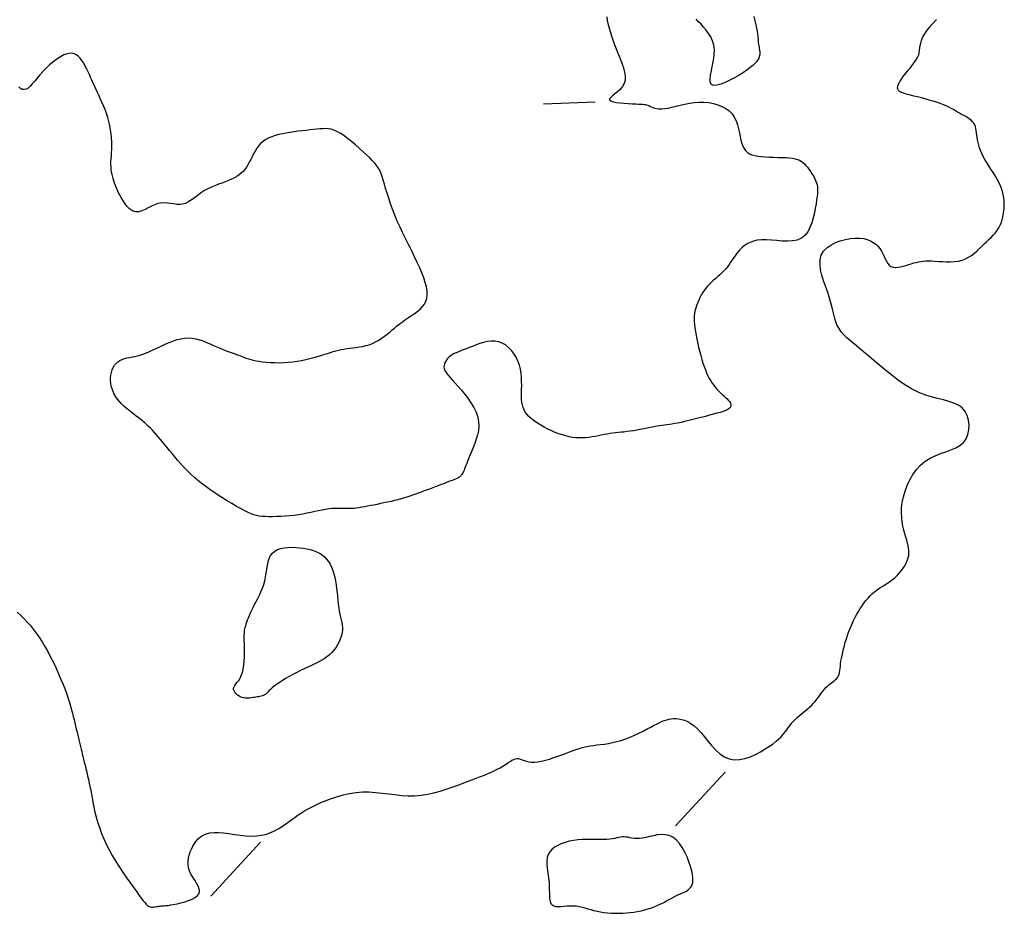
# Model space of a CAD drawing. Header units: millimetres. Extents: x 32690613 to 32693367, y 5343692 to 5344708.
# Tile 676 of 1009: x 32692916 to 32692935, y 5344531 to 5344549. Entities that reach past the tile are written whole.
import ezdxf

# ---------------------------------------------------------------- set-up
doc = ezdxf.new("R2010")
doc.units = ezdxf.units.MM
doc.header["$LTSCALE"] = 20
doc.layers.add('02-DGM_HL_491.00', color=62, linetype='Continuous')

msp = doc.modelspace()

# ---------------------------------------------------------------- linework, layer by layer
at = {"layer": '02-DGM_HL_491.00', "elevation": 491, "flags": 128}
for points in [[(32692915.964, 5344537.128), (32692916.03, 5344537.069), (32692916.094, 5344537.008), (32692916.156, 5344536.943), (32692916.216, 5344536.876), (32692916.275, 5344536.804), (32692916.333, 5344536.728), (32692916.39, 5344536.647), (32692916.446, 5344536.561), (32692916.502, 5344536.468), (32692916.557, 5344536.369), (32692916.612, 5344536.264), (32692916.665, 5344536.157), (32692916.716, 5344536.049), (32692916.765, 5344535.941), (32692916.81, 5344535.835), (32692916.852, 5344535.733), (32692916.889, 5344535.637), (32692916.922, 5344535.548), (32692916.95, 5344535.466), (32692916.974, 5344535.39), (32692916.995, 5344535.318), (32692917.014, 5344535.25), (32692917.031, 5344535.185), (32692917.047, 5344535.122), (32692917.062, 5344535.06), (32692917.077, 5344534.998), (32692917.091, 5344534.936), (32692917.106, 5344534.876), (32692917.121, 5344534.816), (32692917.135, 5344534.757), (32692917.149, 5344534.7), (32692917.162, 5344534.645), (32692917.175, 5344534.592), (32692917.187, 5344534.541), (32692917.198, 5344534.492), (32692917.21, 5344534.444), (32692917.222, 5344534.396), (32692917.234, 5344534.346), (32692917.246, 5344534.294), (32692917.26, 5344534.238), (32692917.274, 5344534.179), (32692917.29, 5344534.114), (32692917.306, 5344534.046), (32692917.322, 5344533.977), (32692917.339, 5344533.906), (32692917.355, 5344533.837), (32692917.37, 5344533.77), (32692917.383, 5344533.707), (32692917.395, 5344533.65), (32692917.404, 5344533.599), (32692917.412, 5344533.554), (32692917.419, 5344533.511), (32692917.425, 5344533.47), (32692917.433, 5344533.428), (32692917.441, 5344533.383), (32692917.452, 5344533.332), (32692917.465, 5344533.274), (32692917.482, 5344533.208), (32692917.503, 5344533.133), (32692917.528, 5344533.05), (32692917.558, 5344532.961), (32692917.594, 5344532.866), (32692917.635, 5344532.765), (32692917.683, 5344532.66), (32692917.738, 5344532.551), (32692917.8, 5344532.44), (32692917.867, 5344532.327), (32692917.938, 5344532.216), (32692918.01, 5344532.107), (32692918.081, 5344532.003), (32692918.149, 5344531.906), (32692918.213, 5344531.817), (32692918.27, 5344531.738), (32692918.319, 5344531.671), (32692918.36, 5344531.615), (32692918.395, 5344531.569), (32692918.424, 5344531.532), (32692918.45, 5344531.504), (32692918.472, 5344531.482), (32692918.494, 5344531.467), (32692918.515, 5344531.457), (32692918.536, 5344531.451), (32692918.558, 5344531.448), (32692918.581, 5344531.448), (32692918.605, 5344531.45), (32692918.628, 5344531.453), (32692918.651, 5344531.457), (32692918.675, 5344531.461), (32692918.698, 5344531.465), (32692918.721, 5344531.467), (32692918.744, 5344531.469), (32692918.77, 5344531.471), (32692918.8, 5344531.473), (32692918.834, 5344531.476), (32692918.875, 5344531.48), (32692918.923, 5344531.487), (32692918.98, 5344531.497), (32692919.047, 5344531.51), (32692919.12, 5344531.527), (32692919.195, 5344531.547), (32692919.269, 5344531.571), (32692919.338, 5344531.599), (32692919.397, 5344531.631), (32692919.443, 5344531.667), (32692919.472, 5344531.707), (32692919.482, 5344531.752), (32692919.474, 5344531.8), (32692919.453, 5344531.852), (32692919.423, 5344531.907), (32692919.387, 5344531.964), (32692919.35, 5344532.023), (32692919.316, 5344532.083), (32692919.288, 5344532.145), (32692919.27, 5344532.206), (32692919.261, 5344532.268), (32692919.261, 5344532.33), (32692919.268, 5344532.391), (32692919.282, 5344532.45), (32692919.301, 5344532.509), (32692919.326, 5344532.565), (32692919.353, 5344532.62), (32692919.384, 5344532.672), (32692919.418, 5344532.72), (32692919.457, 5344532.764), (32692919.502, 5344532.803), (32692919.554, 5344532.835), (32692919.614, 5344532.861), (32692919.682, 5344532.878), (32692919.76, 5344532.886), (32692919.848, 5344532.885), (32692919.945, 5344532.876), (32692920.048, 5344532.863), (32692920.156, 5344532.847), (32692920.266, 5344532.832), (32692920.375, 5344532.821), (32692920.483, 5344532.815), (32692920.585, 5344532.818), (32692920.682, 5344532.831), (32692920.772, 5344532.854), (32692920.856, 5344532.885), (32692920.936, 5344532.922), (32692921.01, 5344532.964), (32692921.08, 5344533.008), (32692921.146, 5344533.053), (32692921.208, 5344533.098), (32692921.268, 5344533.141), (32692921.326, 5344533.182), (32692921.384, 5344533.222), (32692921.444, 5344533.262), (32692921.506, 5344533.3), (32692921.574, 5344533.339), (32692921.648, 5344533.378), (32692921.729, 5344533.419), (32692921.82, 5344533.46), (32692921.918, 5344533.501), (32692922.024, 5344533.541), (32692922.136, 5344533.578), (32692922.253, 5344533.61), (32692922.373, 5344533.636), (32692922.496, 5344533.655), (32692922.62, 5344533.665), (32692922.746, 5344533.665), (32692922.871, 5344533.657), (32692922.997, 5344533.644), (32692923.122, 5344533.629), (32692923.248, 5344533.613), (32692923.374, 5344533.6), (32692923.499, 5344533.593), (32692923.624, 5344533.593), (32692923.749, 5344533.603), (32692923.872, 5344533.621), (32692923.995, 5344533.648), (32692924.116, 5344533.68), (32692924.234, 5344533.716), (32692924.351, 5344533.756), (32692924.464, 5344533.797), (32692924.573, 5344533.838), (32692924.679, 5344533.878), (32692924.781, 5344533.917), (32692924.878, 5344533.955), (32692924.969, 5344533.991), (32692925.054, 5344534.027), (32692925.134, 5344534.062), (32692925.206, 5344534.096), (32692925.271, 5344534.13), (32692925.328, 5344534.163), (32692925.379, 5344534.195), (32692925.424, 5344534.225), (32692925.464, 5344534.252), (32692925.501, 5344534.275), (32692925.534, 5344534.292), (32692925.566, 5344534.304), (32692925.598, 5344534.309), (32692925.629, 5344534.307), (32692925.662, 5344534.299), (32692925.697, 5344534.287), (32692925.734, 5344534.273), (32692925.776, 5344534.259), (32692925.823, 5344534.248), (32692925.875, 5344534.24), (32692925.934, 5344534.239), (32692926, 5344534.245), (32692926.072, 5344534.258), (32692926.148, 5344534.277), (32692926.226, 5344534.3), (32692926.305, 5344534.326), (32692926.384, 5344534.353), (32692926.46, 5344534.381), (32692926.532, 5344534.408), (32692926.599, 5344534.433), (32692926.661, 5344534.456), (32692926.719, 5344534.477), (32692926.776, 5344534.496), (32692926.832, 5344534.513), (32692926.888, 5344534.528), (32692926.945, 5344534.541), (32692927.006, 5344534.552), (32692927.07, 5344534.561), (32692927.138, 5344534.57), (32692927.209, 5344534.579), (32692927.283, 5344534.589), (32692927.36, 5344534.601), (32692927.44, 5344534.616), (32692927.522, 5344534.635), (32692927.606, 5344534.659), (32692927.692, 5344534.688), (32692927.778, 5344534.722), (32692927.864, 5344534.76), (32692927.947, 5344534.799), (32692928.028, 5344534.839), (32692928.105, 5344534.879), (32692928.176, 5344534.916), (32692928.241, 5344534.95), (32692928.299, 5344534.98), (32692928.35, 5344535.006), (32692928.397, 5344535.027), (32692928.441, 5344535.044), (32692928.483, 5344535.058), (32692928.524, 5344535.068), (32692928.566, 5344535.074), (32692928.612, 5344535.078), (32692928.66, 5344535.078), (32692928.713, 5344535.073), (32692928.768, 5344535.063), (32692928.826, 5344535.046), (32692928.887, 5344535.021), (32692928.949, 5344534.985), (32692929.013, 5344534.938), (32692929.078, 5344534.879), (32692929.144, 5344534.806), (32692929.21, 5344534.725), (32692929.279, 5344534.638), (32692929.351, 5344534.552), (32692929.427, 5344534.47), (32692929.507, 5344534.398), (32692929.593, 5344534.341), (32692929.684, 5344534.302), (32692929.782, 5344534.286), (32692929.885, 5344534.29), (32692929.989, 5344534.311), (32692930.094, 5344534.345), (32692930.196, 5344534.389), (32692930.293, 5344534.439), (32692930.382, 5344534.493), (32692930.462, 5344534.546), (32692930.531, 5344534.595), (32692930.589, 5344534.641), (32692930.638, 5344534.684), (32692930.679, 5344534.724), (32692930.714, 5344534.762), (32692930.744, 5344534.798), (32692930.77, 5344534.832), (32692930.795, 5344534.864), (32692930.818, 5344534.896), (32692930.841, 5344534.927), (32692930.865, 5344534.958), (32692930.889, 5344534.988), (32692930.915, 5344535.017), (32692930.942, 5344535.047), (32692930.971, 5344535.076), (32692931.002, 5344535.106), (32692931.037, 5344535.135), (32692931.074, 5344535.166), (32692931.112, 5344535.197), (32692931.152, 5344535.229), (32692931.191, 5344535.262), (32692931.231, 5344535.296), (32692931.27, 5344535.332), (32692931.307, 5344535.37), (32692931.342, 5344535.41), (32692931.375, 5344535.451), (32692931.406, 5344535.493), (32692931.437, 5344535.535), (32692931.467, 5344535.575), (32692931.497, 5344535.614), (32692931.527, 5344535.651), (32692931.558, 5344535.684), (32692931.589, 5344535.713), (32692931.621, 5344535.74), (32692931.652, 5344535.764), (32692931.683, 5344535.787), (32692931.711, 5344535.809), (32692931.737, 5344535.831), (32692931.76, 5344535.853), (32692931.779, 5344535.878), (32692931.794, 5344535.905), (32692931.805, 5344535.935), (32692931.813, 5344535.967), (32692931.819, 5344536.003), (32692931.824, 5344536.042), (32692931.829, 5344536.085), (32692931.834, 5344536.132), (32692931.841, 5344536.183), (32692931.85, 5344536.238), (32692931.861, 5344536.296), (32692931.875, 5344536.358), (32692931.89, 5344536.421), (32692931.906, 5344536.486), (32692931.924, 5344536.551), (32692931.944, 5344536.616), (32692931.965, 5344536.68), (32692931.987, 5344536.743), (32692932.01, 5344536.804), (32692932.034, 5344536.863), (32692932.06, 5344536.921), (32692932.087, 5344536.979), (32692932.115, 5344537.035), (32692932.145, 5344537.09), (32692932.177, 5344537.144), (32692932.211, 5344537.198), (32692932.246, 5344537.251), (32692932.283, 5344537.302), (32692932.322, 5344537.352), (32692932.362, 5344537.399), (32692932.404, 5344537.445), (32692932.448, 5344537.487), (32692932.493, 5344537.526), (32692932.54, 5344537.562), (32692932.588, 5344537.596), (32692932.637, 5344537.627), (32692932.686, 5344537.658), (32692932.735, 5344537.689), (32692932.784, 5344537.722), (32692932.832, 5344537.756), (32692932.878, 5344537.794), (32692932.922, 5344537.835), (32692932.964, 5344537.879), (32692933.003, 5344537.926), (32692933.039, 5344537.975), (32692933.07, 5344538.025), (32692933.097, 5344538.075), (32692933.119, 5344538.125), (32692933.135, 5344538.174), (32692933.145, 5344538.221), (32692933.149, 5344538.268), (32692933.148, 5344538.315), (32692933.143, 5344538.362), (32692933.134, 5344538.411), (32692933.122, 5344538.463), (32692933.107, 5344538.518), (32692933.089, 5344538.577), (32692933.071, 5344538.642), (32692933.052, 5344538.711), (32692933.035, 5344538.786), (32692933.021, 5344538.866), (32692933.011, 5344538.952), (32692933.007, 5344539.043), (32692933.01, 5344539.14), (32692933.022, 5344539.242), (32692933.044, 5344539.349), (32692933.075, 5344539.459), (32692933.117, 5344539.57), (32692933.168, 5344539.678), (32692933.228, 5344539.782), (32692933.298, 5344539.878), (32692933.376, 5344539.964), (32692933.463, 5344540.037), (32692933.558, 5344540.097), (32692933.658, 5344540.144), (32692933.761, 5344540.184), (32692933.863, 5344540.22), (32692933.96, 5344540.256), (32692934.051, 5344540.295), (32692934.132, 5344540.342), (32692934.2, 5344540.4), (32692934.252, 5344540.472), (32692934.287, 5344540.554), (32692934.307, 5344540.644), (32692934.312, 5344540.738), (32692934.3, 5344540.83), (32692934.273, 5344540.919), (32692934.231, 5344540.998), (32692934.174, 5344541.066), (32692934.102, 5344541.119), (32692934.016, 5344541.159), (32692933.92, 5344541.191), (32692933.813, 5344541.219), (32692933.699, 5344541.246), (32692933.579, 5344541.277), (32692933.455, 5344541.316), (32692933.328, 5344541.366), (32692933.2, 5344541.431), (32692933.073, 5344541.509), (32692932.947, 5344541.596), (32692932.824, 5344541.689), (32692932.703, 5344541.786), (32692932.587, 5344541.884), (32692932.476, 5344541.979), (32692932.371, 5344542.068), (32692932.273, 5344542.149), (32692932.182, 5344542.223), (32692932.099, 5344542.291), (32692932.023, 5344542.355), (32692931.956, 5344542.416), (32692931.896, 5344542.475), (32692931.845, 5344542.534), (32692931.803, 5344542.594), (32692931.769, 5344542.656), (32692931.741, 5344542.722), (32692931.719, 5344542.791), (32692931.7, 5344542.864), (32692931.681, 5344542.941), (32692931.662, 5344543.024), (32692931.639, 5344543.112), (32692931.612, 5344543.206), (32692931.578, 5344543.306), (32692931.542, 5344543.41), (32692931.506, 5344543.516), (32692931.474, 5344543.623), (32692931.449, 5344543.727), (32692931.437, 5344543.828), (32692931.44, 5344543.922), (32692931.461, 5344544.008), (32692931.505, 5344544.083), (32692931.567, 5344544.149), (32692931.644, 5344544.204), (32692931.732, 5344544.25), (32692931.827, 5344544.285), (32692931.925, 5344544.312), (32692932.023, 5344544.329), (32692932.116, 5344544.337), (32692932.201, 5344544.336), (32692932.278, 5344544.327), (32692932.347, 5344544.31), (32692932.408, 5344544.286), (32692932.463, 5344544.256), (32692932.511, 5344544.221), (32692932.552, 5344544.18), (32692932.588, 5344544.135), (32692932.619, 5344544.087), (32692932.646, 5344544.036), (32692932.67, 5344543.985), (32692932.693, 5344543.936), (32692932.716, 5344543.89), (32692932.742, 5344543.85), (32692932.771, 5344543.817), (32692932.804, 5344543.792), (32692932.844, 5344543.778), (32692932.888, 5344543.773), (32692932.937, 5344543.775), (32692932.988, 5344543.783), (32692933.04, 5344543.796), (32692933.093, 5344543.811), (32692933.145, 5344543.827), (32692933.195, 5344543.843), (32692933.243, 5344543.858), (32692933.288, 5344543.87), (32692933.332, 5344543.88), (32692933.377, 5344543.888), (32692933.423, 5344543.894), (32692933.473, 5344543.897), (32692933.527, 5344543.898), (32692933.586, 5344543.897), (32692933.652, 5344543.894), (32692933.723, 5344543.889), (32692933.798, 5344543.885), (32692933.875, 5344543.882), (32692933.953, 5344543.882), (32692934.03, 5344543.886), (32692934.104, 5344543.896), (32692934.175, 5344543.913), (32692934.241, 5344543.937), (32692934.301, 5344543.968), (32692934.358, 5344544.005), (32692934.411, 5344544.046), (32692934.462, 5344544.09), (32692934.51, 5344544.135), (32692934.556, 5344544.181), (32692934.602, 5344544.225), (32692934.647, 5344544.267), (32692934.691, 5344544.308), (32692934.734, 5344544.349), (32692934.775, 5344544.391), (32692934.814, 5344544.435), (32692934.85, 5344544.484), (32692934.883, 5344544.537), (32692934.913, 5344544.597), (32692934.938, 5344544.665), (32692934.959, 5344544.738), (32692934.974, 5344544.817), (32692934.984, 5344544.899), (32692934.988, 5344544.983), (32692934.985, 5344545.067), (32692934.974, 5344545.152), (32692934.956, 5344545.234), (32692934.93, 5344545.313), (32692934.897, 5344545.389), (32692934.859, 5344545.462), (32692934.818, 5344545.533), (32692934.774, 5344545.6), (32692934.73, 5344545.666), (32692934.688, 5344545.73), (32692934.648, 5344545.792), (32692934.613, 5344545.852), (32692934.582, 5344545.911), (32692934.555, 5344545.968), (32692934.532, 5344546.024), (32692934.513, 5344546.078), (32692934.497, 5344546.13), (32692934.484, 5344546.181), (32692934.474, 5344546.23), (32692934.466, 5344546.277), (32692934.46, 5344546.323), (32692934.454, 5344546.367), (32692934.448, 5344546.408), (32692934.441, 5344546.448), (32692934.431, 5344546.485), (32692934.418, 5344546.519), (32692934.4, 5344546.551), (32692934.377, 5344546.58), (32692934.349, 5344546.607), (32692934.317, 5344546.632), (32692934.282, 5344546.655), (32692934.245, 5344546.678), (32692934.206, 5344546.699), (32692934.166, 5344546.721), (32692934.127, 5344546.743), (32692934.087, 5344546.766), (32692934.048, 5344546.789), (32692934.007, 5344546.813), (32692933.964, 5344546.837), (32692933.918, 5344546.861), (32692933.869, 5344546.885), (32692933.814, 5344546.908), (32692933.754, 5344546.932), (32692933.687, 5344546.955), (32692933.616, 5344546.977), (32692933.541, 5344546.998), (32692933.465, 5344547.019), (32692933.39, 5344547.038), (32692933.316, 5344547.057), (32692933.246, 5344547.074), (32692933.182, 5344547.09), (32692933.124, 5344547.105), (32692933.075, 5344547.119), (32692933.032, 5344547.134), (32692932.997, 5344547.149), (32692932.969, 5344547.165), (32692932.949, 5344547.184), (32692932.937, 5344547.205), (32692932.932, 5344547.229), (32692932.935, 5344547.258), (32692932.944, 5344547.29), (32692932.96, 5344547.325), (32692932.981, 5344547.363), (32692933.006, 5344547.402), (32692933.035, 5344547.444), (32692933.067, 5344547.486), (32692933.101, 5344547.529), (32692933.136, 5344547.572), (32692933.172, 5344547.615), (32692933.207, 5344547.658), (32692933.24, 5344547.701), (32692933.271, 5344547.744), (32692933.298, 5344547.787), (32692933.321, 5344547.829), (32692933.338, 5344547.872), (32692933.349, 5344547.914), (32692933.356, 5344547.957), (32692933.361, 5344548.001), (32692933.367, 5344548.047), (32692933.377, 5344548.095), (32692933.392, 5344548.148), (32692933.414, 5344548.204), (32692933.448, 5344548.265), (32692933.493, 5344548.332), (32692933.548, 5344548.402), (32692933.611, 5344548.475), (32692933.679, 5344548.548)], [(32692927.328, 5344548.604), (32692927.338, 5344548.529), (32692927.355, 5344548.448), (32692927.378, 5344548.361), (32692927.405, 5344548.271), (32692927.437, 5344548.177), (32692927.472, 5344548.082), (32692927.509, 5344547.986), (32692927.548, 5344547.891), (32692927.585, 5344547.798), (32692927.619, 5344547.707), (32692927.648, 5344547.619), (32692927.669, 5344547.536), (32692927.68, 5344547.457), (32692927.679, 5344547.383), (32692927.663, 5344547.317), (32692927.631, 5344547.257), (32692927.587, 5344547.203), (32692927.537, 5344547.156), (32692927.486, 5344547.115), (32692927.44, 5344547.079), (32692927.403, 5344547.048), (32692927.382, 5344547.022), (32692927.381, 5344547), (32692927.405, 5344546.981), (32692927.449, 5344546.966), (32692927.51, 5344546.953), (32692927.582, 5344546.943), (32692927.66, 5344546.936), (32692927.74, 5344546.93), (32692927.816, 5344546.925), (32692927.885, 5344546.922), (32692927.941, 5344546.92), (32692927.986, 5344546.918), (32692928.023, 5344546.916), (32692928.052, 5344546.913), (32692928.076, 5344546.91), (32692928.096, 5344546.905), (32692928.116, 5344546.899), (32692928.136, 5344546.89), (32692928.159, 5344546.88), (32692928.185, 5344546.868), (32692928.215, 5344546.855), (32692928.249, 5344546.844), (32692928.289, 5344546.835), (32692928.334, 5344546.83), (32692928.386, 5344546.828), (32692928.444, 5344546.833), (32692928.51, 5344546.844), (32692928.583, 5344546.859), (32692928.661, 5344546.878), (32692928.744, 5344546.898), (32692928.831, 5344546.918), (32692928.921, 5344546.935), (32692929.013, 5344546.949), (32692929.106, 5344546.956), (32692929.2, 5344546.956), (32692929.292, 5344546.948), (32692929.382, 5344546.932), (32692929.468, 5344546.908), (32692929.548, 5344546.875), (32692929.621, 5344546.835), (32692929.686, 5344546.787), (32692929.741, 5344546.731), (32692929.785, 5344546.666), (32692929.819, 5344546.596), (32692929.846, 5344546.521), (32692929.867, 5344546.445), (32692929.884, 5344546.368), (32692929.899, 5344546.295), (32692929.913, 5344546.225), (32692929.93, 5344546.162), (32692929.95, 5344546.108), (32692929.974, 5344546.062), (32692930.002, 5344546.023), (32692930.037, 5344545.99), (32692930.077, 5344545.964), (32692930.124, 5344545.944), (32692930.178, 5344545.928), (32692930.24, 5344545.916), (32692930.31, 5344545.908), (32692930.386, 5344545.902), (32692930.466, 5344545.899), (32692930.548, 5344545.896), (32692930.63, 5344545.894), (32692930.708, 5344545.892), (32692930.783, 5344545.889), (32692930.85, 5344545.884), (32692930.908, 5344545.877), (32692930.958, 5344545.867), (32692931.002, 5344545.855), (32692931.04, 5344545.839), (32692931.074, 5344545.819), (32692931.105, 5344545.796), (32692931.135, 5344545.769), (32692931.164, 5344545.738), (32692931.194, 5344545.703), (32692931.224, 5344545.664), (32692931.253, 5344545.622), (32692931.282, 5344545.579), (32692931.308, 5344545.535), (32692931.332, 5344545.49), (32692931.352, 5344545.446), (32692931.369, 5344545.404), (32692931.381, 5344545.364), (32692931.388, 5344545.324), (32692931.391, 5344545.284), (32692931.391, 5344545.24), (32692931.387, 5344545.192), (32692931.38, 5344545.137), (32692931.371, 5344545.074), (32692931.36, 5344545.001), (32692931.346, 5344544.917), (32692931.329, 5344544.825), (32692931.307, 5344544.73), (32692931.279, 5344544.634), (32692931.243, 5344544.544), (32692931.199, 5344544.461), (32692931.144, 5344544.39), (32692931.077, 5344544.336), (32692930.997, 5344544.301), (32692930.908, 5344544.283), (32692930.81, 5344544.277), (32692930.708, 5344544.28), (32692930.604, 5344544.289), (32692930.501, 5344544.298), (32692930.403, 5344544.306), (32692930.311, 5344544.306), (32692930.228, 5344544.298), (32692930.154, 5344544.281), (32692930.089, 5344544.256), (32692930.03, 5344544.225), (32692929.978, 5344544.189), (32692929.931, 5344544.148), (32692929.888, 5344544.104), (32692929.849, 5344544.059), (32692929.813, 5344544.013), (32692929.779, 5344543.967), (32692929.747, 5344543.921), (32692929.715, 5344543.875), (32692929.684, 5344543.831), (32692929.652, 5344543.787), (32692929.619, 5344543.745), (32692929.584, 5344543.705), (32692929.547, 5344543.668), (32692929.508, 5344543.631), (32692929.468, 5344543.596), (32692929.427, 5344543.561), (32692929.386, 5344543.526), (32692929.346, 5344543.49), (32692929.307, 5344543.453), (32692929.27, 5344543.414), (32692929.236, 5344543.372), (32692929.204, 5344543.328), (32692929.174, 5344543.283), (32692929.147, 5344543.237), (32692929.122, 5344543.19), (32692929.1, 5344543.144), (32692929.08, 5344543.098), (32692929.063, 5344543.054), (32692929.048, 5344543.011), (32692929.036, 5344542.969), (32692929.026, 5344542.927), (32692929.019, 5344542.883), (32692929.014, 5344542.838), (32692929.013, 5344542.788), (32692929.014, 5344542.735), (32692929.018, 5344542.675), (32692929.026, 5344542.61), (32692929.036, 5344542.539), (32692929.049, 5344542.464), (32692929.063, 5344542.387), (32692929.08, 5344542.308), (32692929.098, 5344542.228), (32692929.118, 5344542.149), (32692929.138, 5344542.073), (32692929.16, 5344541.999), (32692929.181, 5344541.929), (32692929.204, 5344541.863), (32692929.227, 5344541.8), (32692929.252, 5344541.741), (32692929.277, 5344541.685), (32692929.303, 5344541.633), (32692929.33, 5344541.586), (32692929.359, 5344541.542), (32692929.388, 5344541.501), (32692929.418, 5344541.464), (32692929.449, 5344541.429), (32692929.481, 5344541.396), (32692929.513, 5344541.364), (32692929.545, 5344541.333), (32692929.578, 5344541.303), (32692929.61, 5344541.273), (32692929.64, 5344541.244), (32692929.668, 5344541.214), (32692929.692, 5344541.186), (32692929.709, 5344541.158), (32692929.719, 5344541.131), (32692929.72, 5344541.106), (32692929.711, 5344541.082), (32692929.691, 5344541.059), (32692929.66, 5344541.038), (32692929.619, 5344541.018), (32692929.569, 5344540.999), (32692929.512, 5344540.98), (32692929.448, 5344540.962), (32692929.378, 5344540.942), (32692929.304, 5344540.923), (32692929.227, 5344540.902), (32692929.147, 5344540.882), (32692929.066, 5344540.861), (32692928.986, 5344540.84), (32692928.908, 5344540.821), (32692928.832, 5344540.803), (32692928.761, 5344540.787), (32692928.696, 5344540.773), (32692928.637, 5344540.762), (32692928.584, 5344540.752), (32692928.534, 5344540.745), (32692928.487, 5344540.739), (32692928.441, 5344540.733), (32692928.394, 5344540.727), (32692928.345, 5344540.72), (32692928.293, 5344540.711), (32692928.235, 5344540.701), (32692928.173, 5344540.69), (32692928.108, 5344540.677), (32692928.041, 5344540.664), (32692927.974, 5344540.651), (32692927.906, 5344540.639), (32692927.84, 5344540.627), (32692927.776, 5344540.617), (32692927.716, 5344540.608), (32692927.658, 5344540.601), (32692927.602, 5344540.595), (32692927.549, 5344540.589), (32692927.496, 5344540.583), (32692927.443, 5344540.577), (32692927.39, 5344540.57), (32692927.336, 5344540.561), (32692927.28, 5344540.551), (32692927.222, 5344540.54), (32692927.164, 5344540.528), (32692927.104, 5344540.516), (32692927.043, 5344540.506), (32692926.982, 5344540.497), (32692926.92, 5344540.49), (32692926.857, 5344540.487), (32692926.795, 5344540.487), (32692926.732, 5344540.49), (32692926.668, 5344540.498), (32692926.604, 5344540.509), (32692926.539, 5344540.525), (32692926.473, 5344540.544), (32692926.405, 5344540.566), (32692926.336, 5344540.593), (32692926.266, 5344540.623), (32692926.195, 5344540.657), (32692926.124, 5344540.693), (32692926.056, 5344540.732), (32692925.991, 5344540.773), (32692925.931, 5344540.815), (32692925.877, 5344540.857), (32692925.829, 5344540.9), (32692925.79, 5344540.942), (32692925.758, 5344540.985), (32692925.733, 5344541.029), (32692925.715, 5344541.075), (32692925.701, 5344541.123), (32692925.692, 5344541.175), (32692925.687, 5344541.23), (32692925.685, 5344541.29), (32692925.686, 5344541.355), (32692925.687, 5344541.425), (32692925.688, 5344541.498), (32692925.687, 5344541.574), (32692925.684, 5344541.652), (32692925.676, 5344541.731), (32692925.663, 5344541.81), (32692925.643, 5344541.889), (32692925.615, 5344541.966), (32692925.58, 5344542.041), (32692925.537, 5344542.111), (32692925.489, 5344542.175), (32692925.435, 5344542.231), (32692925.375, 5344542.279), (32692925.312, 5344542.316), (32692925.244, 5344542.341), (32692925.173, 5344542.352), (32692925.101, 5344542.352), (32692925.027, 5344542.343), (32692924.953, 5344542.326), (32692924.88, 5344542.304), (32692924.809, 5344542.279), (32692924.741, 5344542.252), (32692924.677, 5344542.227), (32692924.618, 5344542.204), (32692924.563, 5344542.183), (32692924.513, 5344542.164), (32692924.468, 5344542.147), (32692924.426, 5344542.129), (32692924.388, 5344542.111), (32692924.353, 5344542.092), (32692924.321, 5344542.071), (32692924.292, 5344542.048), (32692924.266, 5344542.022), (32692924.244, 5344541.996), (32692924.225, 5344541.967), (32692924.209, 5344541.939), (32692924.199, 5344541.909), (32692924.192, 5344541.88), (32692924.191, 5344541.852), (32692924.195, 5344541.824), (32692924.204, 5344541.796), (32692924.219, 5344541.766), (32692924.241, 5344541.734), (32692924.269, 5344541.697), (32692924.304, 5344541.656), (32692924.347, 5344541.607), (32692924.397, 5344541.551), (32692924.455, 5344541.487), (32692924.519, 5344541.414), (32692924.584, 5344541.335), (32692924.649, 5344541.251), (32692924.71, 5344541.163), (32692924.764, 5344541.073), (32692924.808, 5344540.982), (32692924.84, 5344540.89), (32692924.857, 5344540.8), (32692924.861, 5344540.712), (32692924.853, 5344540.627), (32692924.837, 5344540.544), (32692924.814, 5344540.465), (32692924.788, 5344540.389), (32692924.759, 5344540.318), (32692924.732, 5344540.252), (32692924.706, 5344540.191), (32692924.684, 5344540.135), (32692924.663, 5344540.084), (32692924.645, 5344540.038), (32692924.629, 5344539.996), (32692924.614, 5344539.957), (32692924.601, 5344539.923), (32692924.589, 5344539.892), (32692924.577, 5344539.865), (32692924.566, 5344539.84), (32692924.555, 5344539.818), (32692924.545, 5344539.799), (32692924.535, 5344539.782), (32692924.524, 5344539.768), (32692924.513, 5344539.754), (32692924.501, 5344539.743), (32692924.489, 5344539.733), (32692924.474, 5344539.723), (32692924.457, 5344539.714), (32692924.437, 5344539.704), (32692924.413, 5344539.693), (32692924.383, 5344539.682), (32692924.347, 5344539.668), (32692924.305, 5344539.652), (32692924.255, 5344539.633), (32692924.199, 5344539.612), (32692924.138, 5344539.589), (32692924.074, 5344539.565), (32692924.007, 5344539.54), (32692923.941, 5344539.514), (32692923.875, 5344539.49), (32692923.812, 5344539.466), (32692923.752, 5344539.443), (32692923.695, 5344539.422), (32692923.64, 5344539.402), (32692923.586, 5344539.383), (32692923.532, 5344539.364), (32692923.478, 5344539.347), (32692923.422, 5344539.33), (32692923.363, 5344539.313), (32692923.301, 5344539.297), (32692923.236, 5344539.281), (32692923.17, 5344539.265), (32692923.102, 5344539.25), (32692923.034, 5344539.235), (32692922.967, 5344539.221), (32692922.902, 5344539.207), (32692922.838, 5344539.194), (32692922.778, 5344539.182), (32692922.72, 5344539.17), (32692922.664, 5344539.159), (32692922.61, 5344539.15), (32692922.558, 5344539.142), (32692922.507, 5344539.135), (32692922.457, 5344539.13), (32692922.407, 5344539.127), (32692922.357, 5344539.126), (32692922.306, 5344539.127), (32692922.255, 5344539.128), (32692922.203, 5344539.129), (32692922.149, 5344539.129), (32692922.093, 5344539.128), (32692922.034, 5344539.125), (32692921.974, 5344539.119), (32692921.91, 5344539.109), (32692921.843, 5344539.097), (32692921.774, 5344539.083), (32692921.702, 5344539.068), (32692921.627, 5344539.052), (32692921.549, 5344539.036), (32692921.469, 5344539.02), (32692921.386, 5344539.007), (32692921.301, 5344538.995), (32692921.215, 5344538.986), (32692921.129, 5344538.979), (32692921.044, 5344538.973), (32692920.962, 5344538.97), (32692920.884, 5344538.968), (32692920.812, 5344538.969), (32692920.745, 5344538.971), (32692920.686, 5344538.974), (32692920.632, 5344538.981), (32692920.581, 5344538.99), (32692920.53, 5344539.004), (32692920.477, 5344539.023), (32692920.42, 5344539.048), (32692920.355, 5344539.08), (32692920.281, 5344539.119), (32692920.195, 5344539.167), (32692920.1, 5344539.223), (32692919.999, 5344539.284), (32692919.893, 5344539.351), (32692919.785, 5344539.421), (32692919.679, 5344539.494), (32692919.576, 5344539.568), (32692919.48, 5344539.642), (32692919.392, 5344539.715), (32692919.312, 5344539.787), (32692919.24, 5344539.858), (32692919.173, 5344539.927), (32692919.112, 5344539.994), (32692919.056, 5344540.06), (32692919.003, 5344540.124), (32692918.952, 5344540.185), (32692918.904, 5344540.245), (32692918.857, 5344540.302), (32692918.812, 5344540.357), (32692918.769, 5344540.41), (32692918.727, 5344540.46), (32692918.686, 5344540.507), (32692918.647, 5344540.552), (32692918.609, 5344540.595), (32692918.572, 5344540.634), (32692918.536, 5344540.672), (32692918.5, 5344540.708), (32692918.464, 5344540.742), (32692918.427, 5344540.775), (32692918.388, 5344540.808), (32692918.348, 5344540.841), (32692918.306, 5344540.875), (32692918.261, 5344540.909), (32692918.214, 5344540.945), (32692918.166, 5344540.982), (32692918.117, 5344541.02), (32692918.069, 5344541.06), (32692918.023, 5344541.101), (32692917.979, 5344541.144), (32692917.937, 5344541.188), (32692917.9, 5344541.234), (32692917.867, 5344541.282), (32692917.838, 5344541.332), (32692917.814, 5344541.382), (32692917.794, 5344541.434), (32692917.779, 5344541.486), (32692917.769, 5344541.539), (32692917.764, 5344541.592), (32692917.765, 5344541.646), (32692917.771, 5344541.699), (32692917.782, 5344541.75), (32692917.797, 5344541.799), (32692917.818, 5344541.845), (32692917.843, 5344541.887), (32692917.873, 5344541.924), (32692917.907, 5344541.955), (32692917.946, 5344541.981), (32692917.988, 5344542), (32692918.033, 5344542.016), (32692918.081, 5344542.028), (32692918.13, 5344542.039), (32692918.181, 5344542.048), (32692918.233, 5344542.059), (32692918.284, 5344542.07), (32692918.335, 5344542.084), (32692918.386, 5344542.101), (32692918.438, 5344542.12), (32692918.49, 5344542.141), (32692918.543, 5344542.164), (32692918.599, 5344542.189), (32692918.656, 5344542.216), (32692918.716, 5344542.244), (32692918.779, 5344542.274), (32692918.844, 5344542.304), (32692918.912, 5344542.333), (32692918.981, 5344542.359), (32692919.052, 5344542.382), (32692919.123, 5344542.399), (32692919.195, 5344542.41), (32692919.267, 5344542.414), (32692919.339, 5344542.409), (32692919.409, 5344542.397), (32692919.479, 5344542.378), (32692919.549, 5344542.355), (32692919.617, 5344542.328), (32692919.684, 5344542.3), (32692919.749, 5344542.27), (32692919.814, 5344542.242), (32692919.877, 5344542.215), (32692919.938, 5344542.191), (32692919.997, 5344542.168), (32692920.054, 5344542.146), (32692920.109, 5344542.126), (32692920.161, 5344542.107), (32692920.21, 5344542.09), (32692920.256, 5344542.073), (32692920.3, 5344542.056), (32692920.341, 5344542.04), (32692920.382, 5344542.025), (32692920.424, 5344542.011), (32692920.468, 5344541.998), (32692920.516, 5344541.985), (32692920.569, 5344541.974), (32692920.628, 5344541.964), (32692920.695, 5344541.955), (32692920.768, 5344541.947), (32692920.847, 5344541.942), (32692920.929, 5344541.938), (32692921.015, 5344541.937), (32692921.103, 5344541.939), (32692921.191, 5344541.944), (32692921.278, 5344541.952), (32692921.364, 5344541.964), (32692921.447, 5344541.979), (32692921.529, 5344541.996), (32692921.607, 5344542.016), (32692921.682, 5344542.036), (32692921.754, 5344542.057), (32692921.822, 5344542.078), (32692921.886, 5344542.098), (32692921.946, 5344542.117), (32692922.002, 5344542.134), (32692922.056, 5344542.15), (32692922.108, 5344542.165), (32692922.159, 5344542.178), (32692922.211, 5344542.19), (32692922.263, 5344542.2), (32692922.318, 5344542.209), (32692922.376, 5344542.217), (32692922.436, 5344542.224), (32692922.497, 5344542.232), (32692922.56, 5344542.241), (32692922.624, 5344542.252), (32692922.688, 5344542.266), (32692922.751, 5344542.284), (32692922.813, 5344542.308), (32692922.874, 5344542.337), (32692922.933, 5344542.37), (32692922.99, 5344542.407), (32692923.044, 5344542.447), (32692923.097, 5344542.487), (32692923.147, 5344542.528), (32692923.194, 5344542.567), (32692923.238, 5344542.605), (32692923.279, 5344542.639), (32692923.318, 5344542.67), (32692923.356, 5344542.7), (32692923.393, 5344542.727), (32692923.43, 5344542.754), (32692923.468, 5344542.781), (32692923.508, 5344542.808), (32692923.551, 5344542.837), (32692923.597, 5344542.867), (32692923.644, 5344542.9), (32692923.691, 5344542.935), (32692923.737, 5344542.975), (32692923.778, 5344543.018), (32692923.813, 5344543.066), (32692923.841, 5344543.12), (32692923.86, 5344543.18), (32692923.867, 5344543.246), (32692923.865, 5344543.319), (32692923.852, 5344543.398), (32692923.831, 5344543.482), (32692923.802, 5344543.572), (32692923.767, 5344543.667), (32692923.725, 5344543.766), (32692923.677, 5344543.87), (32692923.626, 5344543.978), (32692923.571, 5344544.09), (32692923.514, 5344544.203), (32692923.456, 5344544.319), (32692923.399, 5344544.435), (32692923.344, 5344544.551), (32692923.291, 5344544.667), (32692923.242, 5344544.781), (32692923.199, 5344544.892), (32692923.16, 5344545.001), (32692923.126, 5344545.104), (32692923.095, 5344545.203), (32692923.067, 5344545.294), (32692923.043, 5344545.379), (32692923.02, 5344545.455), (32692922.999, 5344545.522), (32692922.979, 5344545.579), (32692922.959, 5344545.628), (32692922.937, 5344545.671), (32692922.913, 5344545.711), (32692922.884, 5344545.749), (32692922.85, 5344545.789), (32692922.808, 5344545.833), (32692922.759, 5344545.882), (32692922.7, 5344545.939), (32692922.634, 5344546.001), (32692922.562, 5344546.067), (32692922.487, 5344546.133), (32692922.41, 5344546.198), (32692922.334, 5344546.259), (32692922.26, 5344546.314), (32692922.191, 5344546.359), (32692922.128, 5344546.394), (32692922.07, 5344546.419), (32692922.016, 5344546.435), (32692921.964, 5344546.444), (32692921.912, 5344546.447), (32692921.859, 5344546.445), (32692921.804, 5344546.441), (32692921.744, 5344546.435), (32692921.679, 5344546.428), (32692921.609, 5344546.421), (32692921.536, 5344546.414), (32692921.46, 5344546.405), (32692921.382, 5344546.396), (32692921.304, 5344546.386), (32692921.227, 5344546.375), (32692921.151, 5344546.362), (32692921.078, 5344546.348), (32692921.007, 5344546.332), (32692920.94, 5344546.314), (32692920.876, 5344546.292), (32692920.816, 5344546.267), (32692920.761, 5344546.238), (32692920.71, 5344546.204), (32692920.664, 5344546.164), (32692920.623, 5344546.119), (32692920.586, 5344546.069), (32692920.553, 5344546.016), (32692920.523, 5344545.961), (32692920.494, 5344545.906), (32692920.467, 5344545.851), (32692920.44, 5344545.798), (32692920.412, 5344545.748), (32692920.383, 5344545.702), (32692920.352, 5344545.66), (32692920.319, 5344545.623), (32692920.283, 5344545.588), (32692920.244, 5344545.556), (32692920.2, 5344545.527), (32692920.152, 5344545.499), (32692920.099, 5344545.473), (32692920.041, 5344545.448), (32692919.978, 5344545.424), (32692919.912, 5344545.399), (32692919.844, 5344545.374), (32692919.776, 5344545.347), (32692919.708, 5344545.319), (32692919.642, 5344545.287), (32692919.579, 5344545.253), (32692919.52, 5344545.215), (32692919.464, 5344545.175), (32692919.411, 5344545.135), (32692919.36, 5344545.096), (32692919.309, 5344545.061), (32692919.258, 5344545.03), (32692919.207, 5344545.006), (32692919.154, 5344544.991), (32692919.099, 5344544.986), (32692919.042, 5344544.988), (32692918.983, 5344544.995), (32692918.922, 5344545.003), (32692918.861, 5344545.011), (32692918.799, 5344545.016), (32692918.737, 5344545.014), (32692918.675, 5344545.002), (32692918.613, 5344544.98), (32692918.552, 5344544.95), (32692918.491, 5344544.918), (32692918.431, 5344544.886), (32692918.371, 5344544.86), (32692918.311, 5344544.845), (32692918.251, 5344544.844), (32692918.192, 5344544.862), (32692918.133, 5344544.902), (32692918.075, 5344544.961), (32692918.02, 5344545.035), (32692917.968, 5344545.12), (32692917.92, 5344545.212), (32692917.878, 5344545.307), (32692917.842, 5344545.399), (32692917.814, 5344545.486), (32692917.794, 5344545.564), (32692917.781, 5344545.633), (32692917.775, 5344545.697), (32692917.773, 5344545.756), (32692917.774, 5344545.812), (32692917.778, 5344545.868), (32692917.782, 5344545.925), (32692917.787, 5344545.985), (32692917.789, 5344546.051), (32692917.79, 5344546.12), (32692917.788, 5344546.193), (32692917.784, 5344546.269), (32692917.777, 5344546.347), (32692917.766, 5344546.426), (32692917.752, 5344546.505), (32692917.735, 5344546.584), (32692917.713, 5344546.662), (32692917.688, 5344546.738), (32692917.66, 5344546.813), (32692917.631, 5344546.886), (32692917.6, 5344546.956), (32692917.569, 5344547.025), (32692917.539, 5344547.09), (32692917.509, 5344547.153), (32692917.482, 5344547.213), (32692917.456, 5344547.271), (32692917.431, 5344547.326), (32692917.406, 5344547.381), (32692917.382, 5344547.434), (32692917.358, 5344547.487), (32692917.332, 5344547.541), (32692917.306, 5344547.596), (32692917.278, 5344547.651), (32692917.248, 5344547.706), (32692917.215, 5344547.758), (32692917.178, 5344547.805), (32692917.139, 5344547.845), (32692917.094, 5344547.876), (32692917.045, 5344547.895), (32692916.991, 5344547.9), (32692916.931, 5344547.89), (32692916.866, 5344547.867), (32692916.799, 5344547.831), (32692916.73, 5344547.786), (32692916.66, 5344547.733), (32692916.591, 5344547.674), (32692916.525, 5344547.611), (32692916.463, 5344547.546), (32692916.405, 5344547.482), (32692916.352, 5344547.419), (32692916.304, 5344547.361), (32692916.258, 5344547.309), (32692916.216, 5344547.264), (32692916.176, 5344547.23), (32692916.138, 5344547.207), (32692916.101, 5344547.198), (32692916.065, 5344547.204), (32692916.03, 5344547.223), (32692915.997, 5344547.253)], [(32692930.16, 5344548.608), (32692930.18, 5344548.525), (32692930.198, 5344548.45), (32692930.213, 5344548.384), (32692930.224, 5344548.326), (32692930.231, 5344548.276), (32692930.236, 5344548.233), (32692930.24, 5344548.196), (32692930.242, 5344548.163), (32692930.244, 5344548.133), (32692930.246, 5344548.104), (32692930.25, 5344548.076), (32692930.255, 5344548.048), (32692930.261, 5344548.019), (32692930.267, 5344547.99), (32692930.272, 5344547.959), (32692930.276, 5344547.929), (32692930.277, 5344547.898), (32692930.274, 5344547.867), (32692930.267, 5344547.835), (32692930.256, 5344547.803), (32692930.238, 5344547.771), (32692930.213, 5344547.737), (32692930.181, 5344547.702), (32692930.14, 5344547.664), (32692930.09, 5344547.623), (32692930.03, 5344547.579), (32692929.96, 5344547.531), (32692929.878, 5344547.48), (32692929.79, 5344547.428), (32692929.698, 5344547.378), (32692929.608, 5344547.335), (32692929.523, 5344547.302), (32692929.447, 5344547.283), (32692929.386, 5344547.28), (32692929.343, 5344547.299), (32692929.321, 5344547.34), (32692929.317, 5344547.402), (32692929.326, 5344547.48), (32692929.343, 5344547.57), (32692929.364, 5344547.668), (32692929.384, 5344547.769), (32692929.397, 5344547.871), (32692929.401, 5344547.968), (32692929.39, 5344548.058), (32692929.366, 5344548.14), (32692929.332, 5344548.214), (32692929.29, 5344548.283), (32692929.243, 5344548.346), (32692929.194, 5344548.403), (32692929.144, 5344548.457), (32692929.096, 5344548.507), (32692929.053, 5344548.554)], [(32692926.106, 5344546.922), (32692927.105, 5344546.961)], [(32692929.611, 5344534.049), (32692928.651, 5344533.011)], [(32692920.657, 5344532.699), (32692919.696, 5344531.66)]]:
    msp.add_lwpolyline(points, dxfattribs=at)
for points in [[(32692920.298, 5344535.487), (32692920.266, 5344535.5), (32692920.235, 5344535.518), (32692920.207, 5344535.538), (32692920.182, 5344535.562), (32692920.161, 5344535.587), (32692920.146, 5344535.613), (32692920.138, 5344535.64), (32692920.138, 5344535.667), (32692920.146, 5344535.693), (32692920.162, 5344535.719), (32692920.183, 5344535.747), (32692920.208, 5344535.779), (32692920.235, 5344535.815), (32692920.261, 5344535.857), (32692920.286, 5344535.907), (32692920.307, 5344535.965), (32692920.322, 5344536.033), (32692920.333, 5344536.109), (32692920.34, 5344536.189), (32692920.344, 5344536.272), (32692920.345, 5344536.354), (32692920.345, 5344536.434), (32692920.344, 5344536.508), (32692920.342, 5344536.574), (32692920.342, 5344536.63), (32692920.342, 5344536.677), (32692920.344, 5344536.717), (32692920.346, 5344536.751), (32692920.35, 5344536.782), (32692920.356, 5344536.81), (32692920.362, 5344536.839), (32692920.371, 5344536.869), (32692920.381, 5344536.902), (32692920.393, 5344536.939), (32692920.407, 5344536.979), (32692920.423, 5344537.022), (32692920.441, 5344537.067), (32692920.462, 5344537.116), (32692920.486, 5344537.167), (32692920.512, 5344537.22), (32692920.541, 5344537.276), (32692920.571, 5344537.334), (32692920.603, 5344537.395), (32692920.635, 5344537.458), (32692920.665, 5344537.523), (32692920.693, 5344537.591), (32692920.717, 5344537.661), (32692920.738, 5344537.733), (32692920.754, 5344537.808), (32692920.766, 5344537.883), (32692920.777, 5344537.958), (32692920.789, 5344538.031), (32692920.803, 5344538.099), (32692920.823, 5344538.163), (32692920.849, 5344538.219), (32692920.884, 5344538.267), (32692920.929, 5344538.306), (32692920.983, 5344538.335), (32692921.045, 5344538.356), (32692921.113, 5344538.37), (32692921.184, 5344538.377), (32692921.259, 5344538.38), (32692921.334, 5344538.377), (32692921.408, 5344538.371), (32692921.48, 5344538.362), (32692921.549, 5344538.35), (32692921.615, 5344538.335), (32692921.678, 5344538.316), (32692921.737, 5344538.292), (32692921.791, 5344538.265), (32692921.842, 5344538.233), (32692921.887, 5344538.195), (32692921.928, 5344538.153), (32692921.964, 5344538.105), (32692921.996, 5344538.052), (32692922.024, 5344537.996), (32692922.048, 5344537.935), (32692922.068, 5344537.87), (32692922.086, 5344537.802), (32692922.1, 5344537.731), (32692922.112, 5344537.657), (32692922.122, 5344537.582), (32692922.131, 5344537.506), (32692922.139, 5344537.43), (32692922.147, 5344537.356), (32692922.154, 5344537.283), (32692922.163, 5344537.215), (32692922.173, 5344537.15), (32692922.184, 5344537.09), (32692922.197, 5344537.035), (32692922.209, 5344536.983), (32692922.22, 5344536.933), (32692922.228, 5344536.884), (32692922.233, 5344536.836), (32692922.233, 5344536.786), (32692922.228, 5344536.735), (32692922.216, 5344536.681), (32692922.199, 5344536.626), (32692922.175, 5344536.569), (32692922.146, 5344536.513), (32692922.112, 5344536.458), (32692922.073, 5344536.405), (32692922.03, 5344536.355), (32692921.983, 5344536.309), (32692921.933, 5344536.267), (32692921.88, 5344536.23), (32692921.824, 5344536.196), (32692921.765, 5344536.165), (32692921.702, 5344536.134), (32692921.637, 5344536.104), (32692921.569, 5344536.072), (32692921.499, 5344536.039), (32692921.426, 5344536.004), (32692921.353, 5344535.967), (32692921.279, 5344535.928), (32692921.207, 5344535.888), (32692921.138, 5344535.849), (32692921.073, 5344535.809), (32692921.013, 5344535.771), (32692920.961, 5344535.735), (32692920.916, 5344535.701), (32692920.878, 5344535.669), (32692920.846, 5344535.64), (32692920.819, 5344535.614), (32692920.796, 5344535.59), (32692920.775, 5344535.57), (32692920.755, 5344535.552), (32692920.735, 5344535.537), (32692920.714, 5344535.525), (32692920.692, 5344535.516), (32692920.669, 5344535.509), (32692920.645, 5344535.503), (32692920.62, 5344535.499), (32692920.594, 5344535.495), (32692920.567, 5344535.492), (32692920.539, 5344535.488), (32692920.511, 5344535.483), (32692920.482, 5344535.479), (32692920.452, 5344535.474), (32692920.422, 5344535.472), (32692920.392, 5344535.471), (32692920.361, 5344535.473), (32692920.329, 5344535.478)], [(32692926.685, 5344532.73), (32692926.603, 5344532.715), (32692926.524, 5344532.694), (32692926.45, 5344532.668), (32692926.383, 5344532.636), (32692926.323, 5344532.599), (32692926.271, 5344532.557), (32692926.229, 5344532.51), (32692926.199, 5344532.458), (32692926.18, 5344532.401), (32692926.171, 5344532.34), (32692926.171, 5344532.275), (32692926.176, 5344532.208), (32692926.185, 5344532.138), (32692926.196, 5344532.067), (32692926.206, 5344531.996), (32692926.215, 5344531.924), (32692926.219, 5344531.853), (32692926.22, 5344531.784), (32692926.221, 5344531.719), (32692926.222, 5344531.658), (32692926.226, 5344531.603), (32692926.235, 5344531.555), (32692926.25, 5344531.516), (32692926.273, 5344531.487), (32692926.306, 5344531.468), (32692926.347, 5344531.458), (32692926.394, 5344531.456), (32692926.447, 5344531.458), (32692926.504, 5344531.463), (32692926.564, 5344531.469), (32692926.624, 5344531.473), (32692926.683, 5344531.474), (32692926.741, 5344531.47), (32692926.797, 5344531.461), (32692926.853, 5344531.448), (32692926.908, 5344531.433), (32692926.964, 5344531.416), (32692927.021, 5344531.399), (32692927.08, 5344531.382), (32692927.141, 5344531.367), (32692927.206, 5344531.354), (32692927.273, 5344531.344), (32692927.343, 5344531.336), (32692927.414, 5344531.33), (32692927.487, 5344531.327), (32692927.56, 5344531.327), (32692927.634, 5344531.329), (32692927.707, 5344531.333), (32692927.78, 5344531.341), (32692927.851, 5344531.35), (32692927.921, 5344531.362), (32692927.99, 5344531.377), (32692928.058, 5344531.394), (32692928.124, 5344531.413), (32692928.188, 5344531.434), (32692928.251, 5344531.458), (32692928.311, 5344531.483), (32692928.37, 5344531.51), (32692928.426, 5344531.538), (32692928.48, 5344531.566), (32692928.532, 5344531.594), (32692928.581, 5344531.62), (32692928.628, 5344531.645), (32692928.671, 5344531.667), (32692928.712, 5344531.687), (32692928.75, 5344531.704), (32692928.786, 5344531.72), (32692928.819, 5344531.735), (32692928.849, 5344531.75), (32692928.876, 5344531.766), (32692928.901, 5344531.783), (32692928.924, 5344531.802), (32692928.944, 5344531.824), (32692928.962, 5344531.85), (32692928.975, 5344531.881), (32692928.984, 5344531.918), (32692928.989, 5344531.962), (32692928.987, 5344532.014), (32692928.979, 5344532.076), (32692928.964, 5344532.147), (32692928.942, 5344532.23), (32692928.912, 5344532.32), (32692928.875, 5344532.413), (32692928.832, 5344532.506), (32692928.782, 5344532.595), (32692928.727, 5344532.675), (32692928.666, 5344532.743), (32692928.599, 5344532.794), (32692928.529, 5344532.827), (32692928.454, 5344532.842), (32692928.378, 5344532.845), (32692928.301, 5344532.837), (32692928.225, 5344532.822), (32692928.152, 5344532.805), (32692928.082, 5344532.788), (32692928.016, 5344532.775), (32692927.957, 5344532.768), (32692927.904, 5344532.767), (32692927.856, 5344532.77), (32692927.812, 5344532.776), (32692927.771, 5344532.783), (32692927.734, 5344532.791), (32692927.698, 5344532.797), (32692927.664, 5344532.8), (32692927.631, 5344532.798), (32692927.597, 5344532.794), (32692927.562, 5344532.787), (32692927.524, 5344532.778), (32692927.483, 5344532.769), (32692927.437, 5344532.76), (32692927.385, 5344532.753), (32692927.327, 5344532.748), (32692927.26, 5344532.746), (32692927.188, 5344532.746), (32692927.109, 5344532.747), (32692927.027, 5344532.748), (32692926.942, 5344532.748), (32692926.856, 5344532.746), (32692926.77, 5344532.74)]]:
    msp.add_lwpolyline(points, close=True, dxfattribs=at)

doc.saveas('drawing.dxf')
